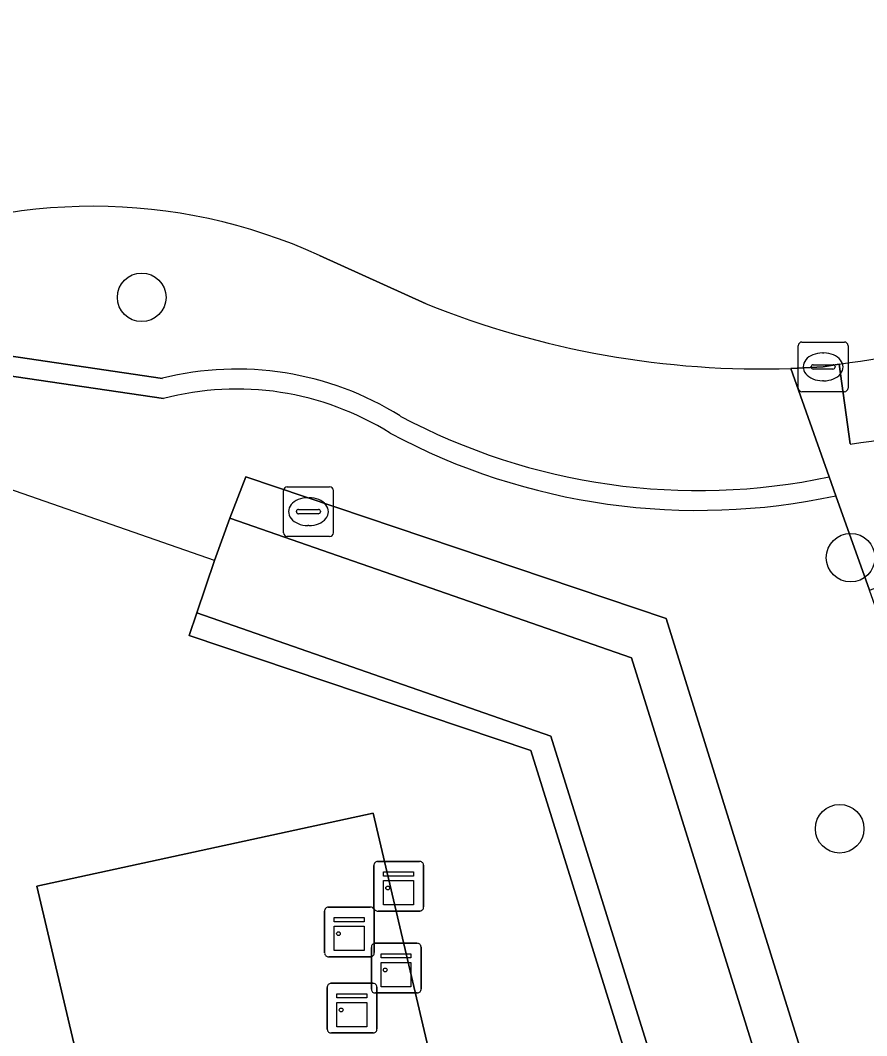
# Model space of a CAD drawing. Extents: x 162156 to 163172, y 378995 to 380779.
# Drawn here: x 162658.72 to 162675.75, y 380685.64 to 380706.08 of the extents above; entities that cross this region are included whole.
import ezdxf

# ---------------------------------------------------------------- set-up
doc = ezdxf.new("R2010")
doc.units = 0
for name, color, linetype in [('IMGEO_Boom', 7, 'Continuous'), ('IMGEO_Gemengd_bos', 7, 'Continuous'), ('IMGEO_Groenvoorziening', 7, 'Continuous'), ('IMGEO_Haag', 7, 'Continuous'), ('IMGEO_Hek', 7, 'Continuous'), ('IMGEO_Kast', 7, 'Continuous'), ('IMGEO_Kolk', 7, 'Continuous'), ('IMGEO_Muur', 7, 'Continuous'), ('IMGEO_Rijbaan_lokaal_onverhard', 7, 'Continuous'), ('IMGEO_Rijbaan_lokaal_open', 7, 'Continuous'), ('IMGEO_Terreindeel_gesloten', 7, 'Continuous'), ('IMGEO_Voetpad_open', 7, 'Continuous'), ('IMGEO_Waterloop', 7, 'Continuous')]:
    doc.layers.add(name, color=color, linetype=linetype)

msp = doc.modelspace()

# ---------------------------------------------------------------- linework, layer by layer
at = {"layer": 'IMGEO_Boom'}
for centre in [(162661.162, 380700.501), (162675.424, 380695.262), (162675.204, 380689.806)]:
    msp.add_circle(centre, 0.489, dxfattribs=at)
at = {"layer": 'IMGEO_Gemengd_bos'}
for points in [[(162661.599, 380698.464), (162657.948, 380699.001), (162654.603, 380697.68), (162654.586, 380697.875), (162641.473, 380692.293), (162631.399, 380698.664), (162631.511, 380698.842), (162628.196, 380700.938), (162616.228, 380708.496), (162616.035, 380708.189), (162599.944, 380718.331), (162600.057, 380710.71), (162623.828, 380695.769), (162622.41, 380693.42), (162651.018, 380675.815)], [(162678.5, 380685.887), (162676.539, 380692.528), (162675.802, 380694.61), (162675.13, 380696.509)]]:
    msp.add_lwpolyline(points, dxfattribs=at)
for points in [[(162662.629, 380695.207), (162662.933, 380696.058), (162663.256, 380696.892), (162671.714, 380694.041), (162683.962, 380654.752), (162680.726, 380653.743), (162668.992, 380691.381), (162662.117, 380693.698), (162662.269, 380694.15)], [(162659.052, 380688.649), (162665.817, 380690.118), (162667.41, 380683.347), (162660.645, 380681.877)]]:
    msp.add_lwpolyline(points, close=True, dxfattribs=at)
for centre, radius, start, end in [((162663.078, 380692.869), 5.787, 57.8154, 104.8112), ((162672.36, 380709.362), 13.148, 241.8694, 282.1621)]:
    msp.add_arc(centre, radius, start, end, dxfattribs=at)
at = {"layer": 'IMGEO_Groenvoorziening'}
for points in [[(162600.7, 380718.224), (162601.737, 380717.567), (162602.901, 380716.913), (162616.228, 380708.496), (162628.196, 380700.938), (162631.511, 380698.842), (162641.492, 380692.529), (162654.456, 380698.052), (162657.901, 380699.412), (162661.577, 380698.871)], [(162666.884, 380700.372), (162664.738, 380701.344)], [(162661.577, 380698.871), (162657.901, 380699.412), (162654.456, 380698.052), (162654.586, 380697.875), (162654.603, 380697.68), (162657.948, 380699.001), (162661.599, 380698.464)], [(162674.995, 380696.889), (162674.223, 380699.069)], [(162675.13, 380696.509), (162674.995, 380696.889)]]:
    msp.add_lwpolyline(points, dxfattribs=at)
msp.add_lwpolyline([(162662.117, 380693.698), (162668.992, 380691.381), (162680.726, 380653.743), (162683.962, 380654.752), (162671.714, 380694.041), (162663.256, 380696.892), (162662.933, 380696.058), (162671.015, 380693.247), (162683.082, 380654.593), (162681.154, 380653.991), (162669.39, 380691.673), (162662.269, 380694.15)], close=True, dxfattribs=at)
for centre, radius, start, end in [((162660.182, 380691.355), 10.979, 65.4812, 114.3801), ((162673.645, 380717.134), 18.074, 248.0328, 271.8319), ((162663.079, 380692.872), 6.185, 57.94, 104.0569), ((162663.079, 380692.872), 6.185, 57.94, 104.0569), ((162663.078, 380692.869), 5.787, 57.8154, 104.8112), ((162672.36, 380709.363), 12.75, 241.9347, 281.9259), ((162672.36, 380709.363), 12.75, 241.9347, 281.9259), ((162672.36, 380709.362), 13.148, 241.8694, 282.1621)]:
    msp.add_arc(centre, radius, start, end, dxfattribs=at)
at = {"layer": 'IMGEO_Haag'}
for points in [[(162661.577, 380698.871), (162657.901, 380699.412), (162654.456, 380698.052), (162654.586, 380697.875), (162654.603, 380697.68), (162657.948, 380699.001), (162661.599, 380698.464)], [(162675.13, 380696.509), (162674.995, 380696.889)]]:
    msp.add_lwpolyline(points, dxfattribs=at)
for centre, radius, start, end in [((162663.079, 380692.872), 6.185, 57.94, 104.0569), ((162663.078, 380692.869), 5.787, 57.8154, 104.8112), ((162672.36, 380709.363), 12.75, 241.9347, 281.9259), ((162672.36, 380709.362), 13.148, 241.8694, 282.1621)]:
    msp.add_arc(centre, radius, start, end, dxfattribs=at)
at = {"layer": 'IMGEO_Hek'}
msp.add_lwpolyline([(162660.645, 380681.877), (162659.052, 380688.649), (162665.817, 380690.118), (162667.41, 380683.347), (162660.645, 380681.877)], dxfattribs=at)
at = {"layer": 'IMGEO_Kast'}
for p, q in [((162665.832, 380688.225), (162665.832, 380689.066)), ((162665.832, 380689.066), (162665.832, 380688.225)), ((162665.907, 380689.15), (162666.748, 380689.15)), ((162666.748, 380689.15), (162665.907, 380689.15)), ((162666.832, 380689.075), (162666.832, 380688.234)), ((162666.832, 380688.234), (162666.832, 380689.075)), ((162664.841, 380687.306), (162664.841, 380688.147)), ((162664.841, 380688.147), (162664.841, 380687.306)), ((162664.916, 380688.231), (162665.757, 380688.231)), ((162665.757, 380688.231), (162664.916, 380688.231)), ((162665.841, 380688.156), (162665.841, 380687.315)), ((162665.841, 380687.315), (162665.841, 380688.156)), ((162666.757, 380688.15), (162665.916, 380688.15)), ((162665.916, 380688.15), (162666.757, 380688.15)), ((162665.857, 380687.501), (162666.698, 380687.501)), ((162666.698, 380687.501), (162665.857, 380687.501)), ((162666.782, 380687.426), (162666.782, 380686.585)), ((162666.782, 380686.585), (162666.782, 380687.426)), ((162665.766, 380687.231), (162664.925, 380687.231)), ((162664.925, 380687.231), (162665.766, 380687.231)), ((162665.782, 380686.576), (162665.782, 380687.417)), ((162665.782, 380687.417), (162665.782, 380686.576)), ((162664.895, 380685.771), (162664.895, 380686.612)), ((162664.895, 380686.612), (162664.895, 380685.771)), ((162664.97, 380686.696), (162665.811, 380686.696)), ((162665.811, 380686.696), (162664.97, 380686.696)), ((162665.895, 380686.621), (162665.895, 380685.78)), ((162665.895, 380685.78), (162665.895, 380686.621)), ((162666.707, 380686.501), (162665.866, 380686.501)), ((162665.866, 380686.501), (162666.707, 380686.501)), ((162665.82, 380685.696), (162664.979, 380685.696)), ((162664.979, 380685.696), (162665.82, 380685.696))]:
    msp.add_line(p, q, dxfattribs=at)
for points in [[(162666.027, 380688.94), (162666.627, 380688.94), (162666.627, 380688.855), (162666.027, 380688.855), (162666.027, 380688.94)], [(162666.027, 380688.765), (162666.627, 380688.765), (162666.627, 380688.276), (162666.027, 380688.276), (162666.027, 380688.765)], [(162665.036, 380688.021), (162665.636, 380688.021), (162665.636, 380687.936), (162665.036, 380687.936), (162665.036, 380688.021)], [(162665.036, 380687.846), (162665.636, 380687.846), (162665.636, 380687.357), (162665.036, 380687.357), (162665.036, 380687.846)], [(162665.977, 380687.291), (162666.577, 380687.291), (162666.577, 380687.206), (162665.977, 380687.206), (162665.977, 380687.291)], [(162665.977, 380687.116), (162666.577, 380687.116), (162666.577, 380686.627), (162665.977, 380686.627), (162665.977, 380687.116)], [(162665.09, 380686.486), (162665.69, 380686.486), (162665.69, 380686.401), (162665.09, 380686.401), (162665.09, 380686.486)], [(162665.09, 380686.311), (162665.69, 380686.311), (162665.69, 380685.822), (162665.09, 380685.822), (162665.09, 380686.311)]]:
    msp.add_lwpolyline(points, dxfattribs=at)
for centre in [(162666.111, 380688.614), (162665.12, 380687.695), (162666.061, 380686.965), (162665.174, 380686.16)]:
    msp.add_circle(centre, 0.0377, dxfattribs=at)
for centre, start, end in [((162665.91, 380689.072), 92.4484, 184.2845), ((162665.91, 380689.072), 92.4484, 184.2845), ((162666.754, 380689.072), 2.4484, 94.2845), ((162666.754, 380689.072), 2.4484, 94.2845), ((162664.919, 380688.153), 92.4484, 184.2845), ((162664.919, 380688.153), 92.4484, 184.2845), ((162665.763, 380688.153), 2.4484, 94.2845), ((162665.763, 380688.153), 2.4484, 94.2845), ((162665.91, 380688.228), 182.4484, 274.2845), ((162665.91, 380688.228), 182.4484, 274.2845), ((162666.754, 380688.228), 272.4484, 4.2845), ((162666.754, 380688.228), 272.4484, 4.2845), ((162665.86, 380687.423), 92.4484, 184.2845), ((162665.86, 380687.423), 92.4484, 184.2845), ((162666.704, 380687.423), 2.4484, 94.2845), ((162666.704, 380687.423), 2.4484, 94.2845), ((162664.919, 380687.309), 182.4484, 274.2845), ((162664.919, 380687.309), 182.4484, 274.2845), ((162665.763, 380687.309), 272.4484, 4.2845), ((162665.763, 380687.309), 272.4484, 4.2845), ((162664.973, 380686.618), 92.4484, 184.2845), ((162664.973, 380686.618), 92.4484, 184.2845), ((162665.817, 380686.618), 2.4484, 94.2845), ((162665.817, 380686.618), 2.4484, 94.2845), ((162665.86, 380686.579), 182.4484, 274.2845), ((162665.86, 380686.579), 182.4484, 274.2845), ((162666.704, 380686.579), 272.4484, 4.2845), ((162666.704, 380686.579), 272.4484, 4.2845), ((162664.973, 380685.774), 182.4484, 274.2845), ((162664.973, 380685.774), 182.4484, 274.2845), ((162665.817, 380685.774), 272.4484, 4.2845), ((162665.817, 380685.774), 272.4484, 4.2845)]:
    msp.add_arc(centre, 0.0779, start, end, dxfattribs=at)
at = {"layer": 'IMGEO_Kolk'}
for p, q in [((162674.371, 380698.676), (162674.371, 380699.528)), ((162674.446, 380699.602), (162675.298, 380699.602)), ((162675.372, 380699.528), (162675.372, 380698.676)), ((162674.859, 380699.382), (162674.884, 380699.382)), ((162674.63, 380699.096), (162674.63, 380699.108)), ((162674.673, 380699.145), (162675.071, 380699.145)), ((162675.114, 380699.108), (162675.114, 380699.096)), ((162675.068, 380699.059), (162674.67, 380699.059)), ((162674.882, 380698.822), (162674.857, 380698.822)), ((162675.298, 380698.602), (162674.446, 380698.602)), ((162664.091, 380696.689), (162664.943, 380696.689)), ((162664.016, 380695.763), (162664.016, 380696.615)), ((162664.504, 380696.469), (162664.529, 380696.469)), ((162665.017, 380696.615), (162665.017, 380695.763)), ((162664.318, 380696.232), (162664.716, 380696.232)), ((162664.275, 380696.183), (162664.275, 380696.195)), ((162664.713, 380696.146), (162664.315, 380696.146)), ((162664.759, 380696.195), (162664.759, 380696.183)), ((162664.527, 380695.909), (162664.502, 380695.909)), ((162664.943, 380695.689), (162664.091, 380695.689))]:
    msp.add_line(p, q, dxfattribs=at)
for points in [[(162674.371, 380698.676), (162674.371, 380699.528)], [(162674.446, 380699.602), (162675.298, 380699.602)], [(162675.372, 380699.528), (162675.372, 380698.676)], [(162675.298, 380698.602), (162674.446, 380698.602)], [(162664.091, 380696.689), (162664.943, 380696.689)], [(162664.016, 380695.763), (162664.016, 380696.615)], [(162665.017, 380696.615), (162665.017, 380695.763)], [(162664.943, 380695.689), (162664.091, 380695.689)]]:
    msp.add_lwpolyline(points, dxfattribs=at)
for centre, radius, start, end in [((162674.448, 380699.526), 0.0765, 91.552, 178.448), ((162674.448, 380699.526), 0.0765, 91.552, 178.448), ((162675.296, 380699.526), 0.0765, 1.552, 88.448), ((162675.296, 380699.526), 0.0765, 1.552, 88.448), ((162674.67, 380699.105), 0.0403, 85.8775, 175.7526), ((162674.667, 380699.095), 0.0366, 178.938, 274.7102), ((162675.071, 380699.102), 0.043, 264.8664, 352.4533), ((162675.075, 380699.107), 0.0386, 1.7309, 96.639), ((162674.448, 380698.678), 0.0765, 181.552, 268.448), ((162674.448, 380698.678), 0.0765, 181.552, 268.448), ((162675.296, 380698.678), 0.0765, 271.552, 358.448), ((162675.296, 380698.678), 0.0765, 271.552, 358.448), ((162664.093, 380696.613), 0.0765, 91.552, 178.448), ((162664.093, 380696.613), 0.0765, 91.552, 178.448), ((162664.941, 380696.613), 0.0765, 1.552, 88.448), ((162664.941, 380696.613), 0.0765, 1.552, 88.448), ((162664.315, 380696.192), 0.0403, 85.8775, 175.7526), ((162664.72, 380696.194), 0.0386, 1.7309, 96.639), ((162664.312, 380696.182), 0.0366, 178.938, 274.7102), ((162664.716, 380696.189), 0.043, 264.8664, 352.4533), ((162664.093, 380695.765), 0.0765, 181.552, 268.448), ((162664.093, 380695.765), 0.0765, 181.552, 268.448), ((162664.941, 380695.765), 0.0765, 271.552, 358.448), ((162664.941, 380695.765), 0.0765, 271.552, 358.448)]:
    msp.add_arc(centre, radius, start, end, dxfattribs=at)
for centre, major_axis, ratio, start_param, end_param in [((162674.858, 380699.102), (-0.387, 0.002), 0.722429, 4.712389, 7.853982), ((162674.883, 380699.102), (-0.39, 0.002), 0.717154, 1.570796, 4.712389), ((162664.503, 380696.189), (-0.387, 0.002), 0.722429, 4.712389, 7.853982), ((162664.528, 380696.189), (-0.39, 0.002), 0.717154, 1.570796, 4.712389)]:
    msp.add_ellipse(centre, major_axis=major_axis, ratio=ratio, start_param=start_param, end_param=end_param, dxfattribs=at)
at = {"layer": 'IMGEO_Muur'}
for points in [[(162662.629, 380695.207), (162654.456, 380698.052)], [(162662.933, 380696.058), (162671.015, 380693.247), (162683.082, 380654.593), (162681.154, 380653.991), (162669.39, 380691.673), (162662.269, 380694.15)], [(162662.629, 380695.207), (162662.933, 380696.058)], [(162662.269, 380694.15), (162662.629, 380695.207)]]:
    msp.add_lwpolyline(points, dxfattribs=at)
at = {"layer": 'IMGEO_Rijbaan_lokaal_onverhard'}
msp.add_lwpolyline([(162675.415, 380697.55), (162675.191, 380699.158), (162674.872, 380699.102), (162674.223, 380699.069), (162674.995, 380696.889), (162675.13, 380696.509), (162675.802, 380694.61), (162678.071, 380695.414)], dxfattribs=at)
msp.add_arc((162672.424, 380720.57), 23.214, 277.4025, 294.5496, dxfattribs=at)
at = {"layer": 'IMGEO_Rijbaan_lokaal_open'}
for points in [[(162664.738, 380701.344), (162666.884, 380700.372)], [(162674.223, 380699.069), (162674.872, 380699.102), (162675.191, 380699.158)]]:
    msp.add_lwpolyline(points, dxfattribs=at)
for centre, radius, start, end in [((162660.182, 380691.355), 10.979, 65.4812, 114.3801), ((162672.294, 380721.282), 22.313, 277.4609, 295.214), ((162673.645, 380717.134), 18.074, 248.0328, 271.8319)]:
    msp.add_arc(centre, radius, start, end, dxfattribs=at)
at = {"layer": 'IMGEO_Terreindeel_gesloten'}
msp.add_lwpolyline([(162660.645, 380681.877), (162667.41, 380683.347), (162665.817, 380690.118), (162659.052, 380688.649)], close=True, dxfattribs=at)
at = {"layer": 'IMGEO_Voetpad_open'}
msp.add_lwpolyline([(162675.191, 380699.158), (162675.415, 380697.55)], dxfattribs=at)
for centre, radius, start, end in [((162672.294, 380721.282), 22.313, 277.4609, 295.214), ((162672.424, 380720.57), 23.214, 277.4025, 294.5496)]:
    msp.add_arc(centre, radius, start, end, dxfattribs=at)
at = {"layer": 'IMGEO_Waterloop'}
msp.add_lwpolyline([(162662.629, 380695.207), (162662.269, 380694.15), (162669.39, 380691.673), (162681.154, 380653.991), (162683.082, 380654.593), (162671.015, 380693.247), (162662.933, 380696.058)], close=True, dxfattribs=at)

doc.saveas('drawing.dxf')
